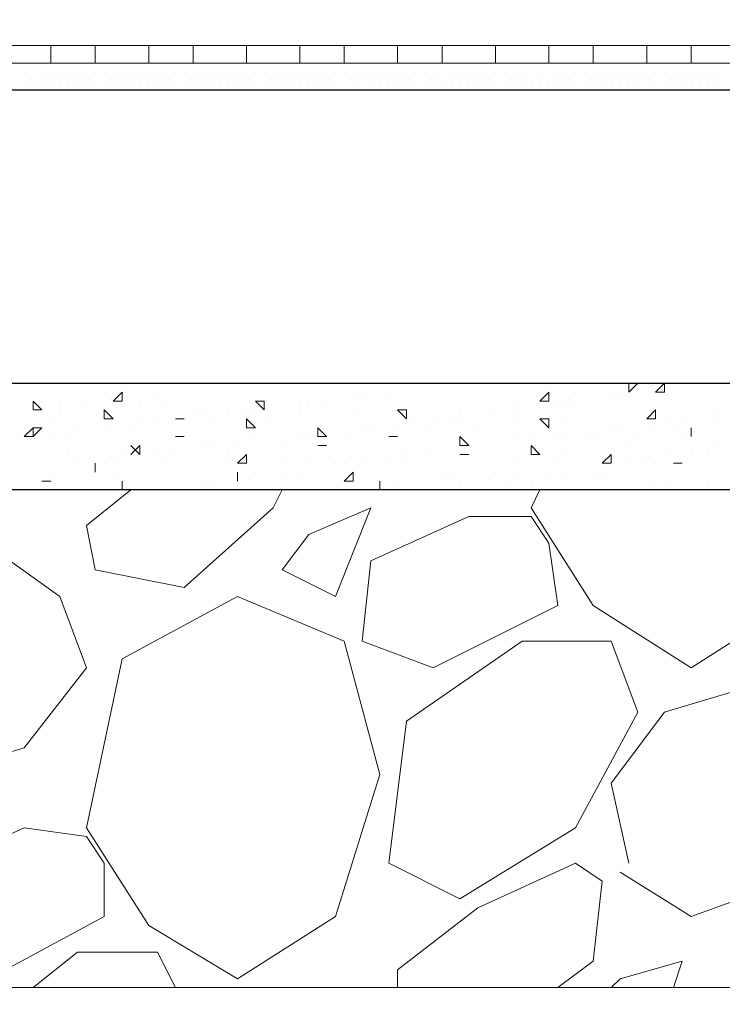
# Model space of a CAD drawing. Header units: metres. Extents: x 5.7 to 89.8, y 4 to 63.5.
# Tile 343 of 475: x 51.246 to 52.007, y 47.692 to 48.759. Entities that reach past the tile are written whole.
import ezdxf

# ---------------------------------------------------------------- set-up
doc = ezdxf.new("R2010")
doc.units = ezdxf.units.M
doc.header["$MEASUREMENT"] = 0
for name, color, linetype in [('PDF17_hatch-borshi', 7, 'Continuous'), ('PDF17_kaff', 7, 'Continuous'), ('PDF17_wall', 7, 'Continuous')]:
    doc.layers.add(name, color=color, linetype=linetype)

msp = doc.modelspace()

# ---------------------------------------------------------------- linework, layer by layer
at = {"layer": 'PDF17_hatch-borshi', "lineweight": 18}
for points in [[(51.2508, 48.7114), (51.2508, 48.7114)], [(51.2508, 48.7114), (51.2508, 48.7114)], [(51.2508, 48.7018), (51.2508, 48.7018)], [(51.2508, 48.7018), (51.2508, 48.7018)], [(51.2605, 48.7114), (51.2605, 48.7114)], [(51.2605, 48.7114), (51.2605, 48.7114)], [(51.2605, 48.7114), (51.2605, 48.7114)], [(51.2701, 48.7018), (51.2701, 48.7018)], [(51.2701, 48.7018), (51.2701, 48.7018)], [(51.2701, 48.7018), (51.2701, 48.7018)], [(51.2797, 48.7114), (51.2797, 48.7114)], [(51.2797, 48.7114), (51.2797, 48.7114)], [(51.2797, 48.7018), (51.2797, 48.7018)], [(51.2797, 48.7018), (51.2797, 48.7018)], [(51.2894, 48.7114), (51.2894, 48.7114)], [(51.2894, 48.7018), (51.2894, 48.7018)], [(51.2894, 48.7018), (51.2894, 48.7018)], [(51.2894, 48.7018), (51.2894, 48.7018)], [(51.299, 48.7114), (51.299, 48.7114)], [(51.299, 48.7114), (51.299, 48.7114)], [(51.299, 48.7018), (51.299, 48.7018)], [(51.299, 48.7018), (51.299, 48.7018)], [(51.3086, 48.7018), (51.3086, 48.7018)], [(51.3086, 48.7018), (51.3086, 48.7018)], [(51.3086, 48.7018), (51.3086, 48.7018)], [(51.3086, 48.7018), (51.3086, 48.7018)], [(51.3182, 48.7114), (51.3182, 48.7114)], [(51.3182, 48.7114), (51.3182, 48.7114)], [(51.3182, 48.7114), (51.3182, 48.7114)], [(51.3182, 48.7018), (51.3182, 48.7018)], [(51.3182, 48.7018), (51.3182, 48.7018)], [(51.3279, 48.7018), (51.3279, 48.7018)], [(51.3279, 48.7018), (51.3279, 48.7018)], [(51.3279, 48.7018), (51.3279, 48.7018)], [(51.3375, 48.7114), (51.3375, 48.7114)], [(51.3375, 48.7018), (51.3375, 48.7018)], [(51.3375, 48.7018), (51.3375, 48.7018)], [(51.3375, 48.7018), (51.3375, 48.7018)], [(51.3471, 48.7114), (51.3471, 48.7114)], [(51.3471, 48.7114), (51.3471, 48.7114)], [(51.3471, 48.7114), (51.3471, 48.7114)], [(51.3471, 48.7018), (51.3471, 48.7018)], [(51.3568, 48.7114), (51.3568, 48.7114)], [(51.3568, 48.7114), (51.3568, 48.7114)], [(51.3568, 48.7018), (51.3568, 48.7018)], [(51.3568, 48.7018), (51.3568, 48.7018)], [(51.3664, 48.7114), (51.3664, 48.7114)], [(51.3664, 48.7114), (51.3664, 48.7114)], [(51.3664, 48.7018), (51.3664, 48.7018)], [(51.3664, 48.7018), (51.3664, 48.7018)], [(51.376, 48.7114), (51.376, 48.7114)], [(51.376, 48.7114), (51.376, 48.7114)], [(51.376, 48.7114), (51.376, 48.7114)], [(51.376, 48.7018), (51.376, 48.7018)], [(51.3857, 48.7114), (51.3857, 48.7114)], [(51.3857, 48.7114), (51.3857, 48.7114)], [(51.3857, 48.7018), (51.3857, 48.7018)], [(51.3857, 48.7018), (51.3857, 48.7018)], [(51.3857, 48.7018), (51.3857, 48.7018)], [(51.3953, 48.7114), (51.3953, 48.7114)], [(51.3953, 48.7114), (51.3953, 48.7114)], [(51.3953, 48.7114), (51.3953, 48.7114)], [(51.3953, 48.7018), (51.3953, 48.7018)], [(51.4049, 48.7114), (51.4049, 48.7114)], [(51.4049, 48.7018), (51.4049, 48.7018)], [(51.4049, 48.7018), (51.4049, 48.7018)], [(51.4146, 48.7114), (51.4146, 48.7114)], [(51.4146, 48.7114), (51.4146, 48.7114)], [(51.4146, 48.7114), (51.4146, 48.7114)], [(51.4146, 48.7018), (51.4146, 48.7018)], [(51.4146, 48.7018), (51.4146, 48.7018)], [(51.4146, 48.7018), (51.4146, 48.7018)], [(51.4242, 48.7018), (51.4242, 48.7018)], [(51.4242, 48.7018), (51.4242, 48.7018)], [(51.4242, 48.7018), (51.4242, 48.7018)], [(51.4338, 48.7114), (51.4338, 48.7114)], [(51.4338, 48.7018), (51.4338, 48.7018)], [(51.4338, 48.7018), (51.4338, 48.7018)], [(51.4338, 48.7018), (51.4338, 48.7018)], [(51.4434, 48.7114), (51.4434, 48.7114)], [(51.4434, 48.7114), (51.4434, 48.7114)], [(51.4434, 48.7018), (51.4434, 48.7018)], [(51.4434, 48.7018), (51.4434, 48.7018)], [(51.4531, 48.7114), (51.4531, 48.7114)], [(51.4531, 48.7018), (51.4531, 48.7018)], [(51.4531, 48.7018), (51.4531, 48.7018)], [(51.4531, 48.7018), (51.4531, 48.7018)], [(51.4531, 48.7018), (51.4531, 48.7018)], [(51.4627, 48.7114), (51.4627, 48.7114)], [(51.4627, 48.7114), (51.4627, 48.7114)], [(51.4627, 48.7018), (51.4627, 48.7018)], [(51.4627, 48.7018), (51.4627, 48.7018)], [(51.4723, 48.7114), (51.4723, 48.7114)], [(51.4723, 48.7114), (51.4723, 48.7114)], [(51.4723, 48.7018), (51.4723, 48.7018)], [(51.4723, 48.7018), (51.4723, 48.7018)], [(51.482, 48.7114), (51.482, 48.7114)], [(51.482, 48.7018), (51.482, 48.7018)], [(51.482, 48.7018), (51.482, 48.7018)], [(51.482, 48.7018), (51.482, 48.7018)], [(51.482, 48.7018), (51.482, 48.7018)], [(51.4916, 48.7114), (51.4916, 48.7114)], [(51.4916, 48.7018), (51.4916, 48.7018)], [(51.4916, 48.7018), (51.4916, 48.7018)], [(51.5012, 48.7114), (51.5012, 48.7114)], [(51.5012, 48.7114), (51.5012, 48.7114)], [(51.5012, 48.7018), (51.5012, 48.7018)], [(51.5012, 48.7018), (51.5012, 48.7018)], [(51.5109, 48.7114), (51.5109, 48.7114)], [(51.5109, 48.7114), (51.5109, 48.7114)], [(51.5109, 48.7114), (51.5109, 48.7114)], [(51.5109, 48.7018), (51.5109, 48.7018)], [(51.5205, 48.7114), (51.5205, 48.7114)], [(51.5205, 48.7018), (51.5205, 48.7018)], [(51.5205, 48.7018), (51.5205, 48.7018)], [(51.5301, 48.7114), (51.5301, 48.7114)], [(51.5301, 48.7114), (51.5301, 48.7114)], [(51.5301, 48.7114), (51.5301, 48.7114)], [(51.5301, 48.7114), (51.5301, 48.7114)], [(51.5301, 48.7018), (51.5301, 48.7018)], [(51.5398, 48.7114), (51.5398, 48.7114)], [(51.5398, 48.7018), (51.5398, 48.7018)], [(51.5398, 48.7018), (51.5398, 48.7018)], [(51.5494, 48.7114), (51.5494, 48.7114)], [(51.5494, 48.7114), (51.5494, 48.7114)], [(51.5494, 48.7018), (51.5494, 48.7018)], [(51.559, 48.7114), (51.559, 48.7114)], [(51.559, 48.7114), (51.559, 48.7114)], [(51.559, 48.7114), (51.559, 48.7114)], [(51.559, 48.7018), (51.559, 48.7018)], [(51.5687, 48.7114), (51.5687, 48.7114)], [(51.5687, 48.7018), (51.5687, 48.7018)], [(51.5687, 48.7018), (51.5687, 48.7018)], [(51.5783, 48.7114), (51.5783, 48.7114)], [(51.5783, 48.7114), (51.5783, 48.7114)], [(51.5783, 48.7018), (51.5783, 48.7018)], [(51.5783, 48.7018), (51.5783, 48.7018)], [(51.5783, 48.7018), (51.5783, 48.7018)], [(51.5879, 48.7114), (51.5879, 48.7114)], [(51.5879, 48.7114), (51.5879, 48.7114)], [(51.5879, 48.7018), (51.5879, 48.7018)], [(51.5975, 48.7114), (51.5975, 48.7114)], [(51.5975, 48.7114), (51.5975, 48.7114)], [(51.5975, 48.7018), (51.5975, 48.7018)], [(51.5975, 48.7018), (51.5975, 48.7018)], [(51.5975, 48.7018), (51.5975, 48.7018)], [(51.5975, 48.7018), (51.5975, 48.7018)], [(51.6072, 48.7114), (51.6072, 48.7114)], [(51.6072, 48.7114), (51.6072, 48.7114)], [(51.6072, 48.7018), (51.6072, 48.7018)], [(51.6168, 48.7114), (51.6168, 48.7114)], [(51.6168, 48.7018), (51.6168, 48.7018)], [(51.6168, 48.7018), (51.6168, 48.7018)], [(51.6168, 48.7018), (51.6168, 48.7018)], [(51.6264, 48.7114), (51.6264, 48.7114)], [(51.6264, 48.7114), (51.6264, 48.7114)], [(51.6264, 48.7114), (51.6264, 48.7114)], [(51.6264, 48.7018), (51.6264, 48.7018)], [(51.6264, 48.7018), (51.6264, 48.7018)], [(51.6361, 48.7018), (51.6361, 48.7018)], [(51.6361, 48.7018), (51.6361, 48.7018)], [(51.6361, 48.7018), (51.6361, 48.7018)], [(51.6457, 48.7114), (51.6457, 48.7114)], [(51.6457, 48.7114), (51.6457, 48.7114)], [(51.6457, 48.7114), (51.6457, 48.7114)], [(51.6457, 48.7114), (51.6457, 48.7114)], [(51.6457, 48.7018), (51.6457, 48.7018)], [(51.6553, 48.7114), (51.6553, 48.7114)], [(51.6553, 48.7018), (51.6553, 48.7018)], [(51.6553, 48.7018), (51.6553, 48.7018)], [(51.665, 48.7114), (51.665, 48.7114)], [(51.665, 48.7114), (51.665, 48.7114)], [(51.665, 48.7018), (51.665, 48.7018)], [(51.665, 48.7018), (51.665, 48.7018)], [(51.6746, 48.7114), (51.6746, 48.7114)], [(51.6746, 48.7114), (51.6746, 48.7114)], [(51.6746, 48.7114), (51.6746, 48.7114)], [(51.6746, 48.7018), (51.6746, 48.7018)], [(51.6842, 48.7114), (51.6842, 48.7114)], [(51.6842, 48.7114), (51.6842, 48.7114)], [(51.6842, 48.7018), (51.6842, 48.7018)], [(51.6842, 48.7018), (51.6842, 48.7018)], [(51.6939, 48.7114), (51.6939, 48.7114)], [(51.6939, 48.7114), (51.6939, 48.7114)], [(51.6939, 48.7018), (51.6939, 48.7018)], [(51.6939, 48.7018), (51.6939, 48.7018)], [(51.6939, 48.7018), (51.6939, 48.7018)], [(51.7035, 48.7114), (51.7035, 48.7114)], [(51.7035, 48.7114), (51.7035, 48.7114)], [(51.7035, 48.7114), (51.7035, 48.7114)], [(51.7131, 48.7018), (51.7131, 48.7018)], [(51.7131, 48.7018), (51.7131, 48.7018)], [(51.7131, 48.7018), (51.7131, 48.7018)], [(51.7228, 48.7114), (51.7228, 48.7114)], [(51.7228, 48.7114), (51.7228, 48.7114)], [(51.7228, 48.7018), (51.7228, 48.7018)], [(51.7228, 48.7018), (51.7228, 48.7018)], [(51.7324, 48.7018), (51.7324, 48.7018)], [(51.7324, 48.7018), (51.7324, 48.7018)], [(51.7324, 48.7018), (51.7324, 48.7018)], [(51.742, 48.7114), (51.742, 48.7114)], [(51.742, 48.7114), (51.742, 48.7114)], [(51.742, 48.7114), (51.742, 48.7114)], [(51.742, 48.7018), (51.742, 48.7018)], [(51.742, 48.7018), (51.742, 48.7018)], [(51.742, 48.7018), (51.742, 48.7018)], [(51.7516, 48.7018), (51.7516, 48.7018)], [(51.7516, 48.7018), (51.7516, 48.7018)], [(51.7516, 48.7018), (51.7516, 48.7018)], [(51.7613, 48.7114), (51.7613, 48.7114)], [(51.7613, 48.7018), (51.7613, 48.7018)], [(51.7613, 48.7018), (51.7613, 48.7018)], [(51.7709, 48.7114), (51.7709, 48.7114)], [(51.7709, 48.7114), (51.7709, 48.7114)], [(51.7709, 48.7018), (51.7709, 48.7018)], [(51.7709, 48.7018), (51.7709, 48.7018)], [(51.7709, 48.7018), (51.7709, 48.7018)], [(51.7805, 48.7114), (51.7805, 48.7114)], [(51.7805, 48.7018), (51.7805, 48.7018)], [(51.7805, 48.7018), (51.7805, 48.7018)], [(51.7805, 48.7018), (51.7805, 48.7018)], [(51.7902, 48.7114), (51.7902, 48.7114)], [(51.7902, 48.7114), (51.7902, 48.7114)], [(51.7902, 48.7018), (51.7902, 48.7018)], [(51.7902, 48.7018), (51.7902, 48.7018)], [(51.7902, 48.7018), (51.7902, 48.7018)], [(51.7998, 48.7114), (51.7998, 48.7114)], [(51.7998, 48.7114), (51.7998, 48.7114)], [(51.8094, 48.7114), (51.8094, 48.7114)], [(51.8094, 48.7018), (51.8094, 48.7018)], [(51.8094, 48.7018), (51.8094, 48.7018)], [(51.8094, 48.7018), (51.8094, 48.7018)], [(51.8191, 48.7114), (51.8191, 48.7114)], [(51.8191, 48.7114), (51.8191, 48.7114)], [(51.8191, 48.7114), (51.8191, 48.7114)], [(51.8287, 48.7114), (51.8287, 48.7114)], [(51.8287, 48.7114), (51.8287, 48.7114)], [(51.8287, 48.7018), (51.8287, 48.7018)], [(51.8287, 48.7018), (51.8287, 48.7018)], [(51.8383, 48.7114), (51.8383, 48.7114)], [(51.8383, 48.7114), (51.8383, 48.7114)], [(51.8383, 48.7114), (51.8383, 48.7114)], [(51.8383, 48.7018), (51.8383, 48.7018)], [(51.8383, 48.7018), (51.8383, 48.7018)], [(51.848, 48.7114), (51.848, 48.7114)], [(51.848, 48.7018), (51.848, 48.7018)], [(51.8576, 48.7114), (51.8576, 48.7114)], [(51.8576, 48.7114), (51.8576, 48.7114)], [(51.8576, 48.7114), (51.8576, 48.7114)], [(51.8576, 48.7018), (51.8576, 48.7018)], [(51.8576, 48.7018), (51.8576, 48.7018)], [(51.8672, 48.7018), (51.8672, 48.7018)], [(51.8672, 48.7018), (51.8672, 48.7018)], [(51.8769, 48.7018), (51.8769, 48.7018)], [(51.8769, 48.7018), (51.8769, 48.7018)], [(51.8865, 48.7114), (51.8865, 48.7114)], [(51.8865, 48.7114), (51.8865, 48.7114)], [(51.8865, 48.7114), (51.8865, 48.7114)], [(51.8865, 48.7018), (51.8865, 48.7018)], [(51.8865, 48.7018), (51.8865, 48.7018)], [(51.8961, 48.7018), (51.8961, 48.7018)], [(51.8961, 48.7018), (51.8961, 48.7018)], [(51.8961, 48.7018), (51.8961, 48.7018)], [(51.9057, 48.7114), (51.9057, 48.7114)], [(51.9057, 48.7114), (51.9057, 48.7114)], [(51.9057, 48.7018), (51.9057, 48.7018)], [(51.9057, 48.7018), (51.9057, 48.7018)], [(51.9057, 48.7018), (51.9057, 48.7018)], [(51.9154, 48.7114), (51.9154, 48.7114)], [(51.9154, 48.7018), (51.9154, 48.7018)], [(51.9154, 48.7018), (51.9154, 48.7018)], [(51.925, 48.7114), (51.925, 48.7114)], [(51.925, 48.7018), (51.925, 48.7018)], [(51.925, 48.7018), (51.925, 48.7018)], [(51.925, 48.7018), (51.925, 48.7018)], [(51.925, 48.7018), (51.925, 48.7018)], [(51.9346, 48.7114), (51.9346, 48.7114)], [(51.9346, 48.7114), (51.9346, 48.7114)], [(51.9346, 48.7018), (51.9346, 48.7018)], [(51.9346, 48.7018), (51.9346, 48.7018)], [(51.9443, 48.7114), (51.9443, 48.7114)], [(51.9443, 48.7114), (51.9443, 48.7114)], [(51.9443, 48.7018), (51.9443, 48.7018)], [(51.9443, 48.7018), (51.9443, 48.7018)], [(51.9539, 48.7114), (51.9539, 48.7114)], [(51.9539, 48.7114), (51.9539, 48.7114)], [(51.9539, 48.7114), (51.9539, 48.7114)], [(51.9539, 48.7018), (51.9539, 48.7018)], [(51.9539, 48.7018), (51.9539, 48.7018)], [(51.9539, 48.7018), (51.9539, 48.7018)], [(51.9635, 48.7114), (51.9635, 48.7114)], [(51.9635, 48.7114), (51.9635, 48.7114)], [(51.9635, 48.7018), (51.9635, 48.7018)], [(51.9732, 48.7114), (51.9732, 48.7114)], [(51.9732, 48.7114), (51.9732, 48.7114)], [(51.9732, 48.7018), (51.9732, 48.7018)], [(51.9732, 48.7018), (51.9732, 48.7018)], [(51.9828, 48.7114), (51.9828, 48.7114)], [(51.9828, 48.7114), (51.9828, 48.7114)], [(51.9828, 48.7114), (51.9828, 48.7114)], [(51.9828, 48.7114), (51.9828, 48.7114)], [(51.9828, 48.7018), (51.9828, 48.7018)], [(51.9924, 48.7114), (51.9924, 48.7114)], [(51.9924, 48.7114), (51.9924, 48.7114)], [(51.9924, 48.7018), (51.9924, 48.7018)], [(51.9924, 48.7018), (51.9924, 48.7018)], [(52.0021, 48.7114), (52.0021, 48.7114)], [(52.0021, 48.7114), (52.0021, 48.7114)], [(52.0021, 48.7114), (52.0021, 48.7114)], [(52.0021, 48.7114), (52.0021, 48.7114)], [(52.0021, 48.7018), (52.0021, 48.7018)], [(51.2508, 48.6921), (51.2508, 48.6921)], [(51.2508, 48.6921), (51.2508, 48.6921)], [(51.2508, 48.6921), (51.2508, 48.6921)], [(51.2605, 48.6921), (51.2605, 48.6921)], [(51.2605, 48.6921), (51.2605, 48.6921)], [(51.2605, 48.6921), (51.2605, 48.6921)], [(51.2701, 48.6921), (51.2701, 48.6921)], [(51.2701, 48.6921), (51.2701, 48.6921)], [(51.2797, 48.6921), (51.2797, 48.6921)], [(51.2797, 48.6921), (51.2797, 48.6921)], [(51.2797, 48.6921), (51.2797, 48.6921)], [(51.2894, 48.6921), (51.2894, 48.6921)], [(51.299, 48.6921), (51.299, 48.6921)], [(51.3086, 48.6921), (51.3086, 48.6921)], [(51.3086, 48.6921), (51.3086, 48.6921)], [(51.3086, 48.6921), (51.3086, 48.6921)], [(51.3182, 48.6921), (51.3182, 48.6921)], [(51.3182, 48.6921), (51.3182, 48.6921)], [(51.3279, 48.6921), (51.3279, 48.6921)], [(51.3279, 48.6921), (51.3279, 48.6921)], [(51.3375, 48.6921), (51.3375, 48.6921)], [(51.3375, 48.6921), (51.3375, 48.6921)], [(51.3471, 48.6921), (51.3471, 48.6921)], [(51.3471, 48.6921), (51.3471, 48.6921)], [(51.3471, 48.6921), (51.3471, 48.6921)], [(51.3471, 48.6921), (51.3471, 48.6921)], [(51.3568, 48.6921), (51.3568, 48.6921)], [(51.3568, 48.6921), (51.3568, 48.6921)], [(51.3664, 48.6921), (51.3664, 48.6921)], [(51.3664, 48.6921), (51.3664, 48.6921)], [(51.3664, 48.6921), (51.3664, 48.6921)], [(51.376, 48.6921), (51.376, 48.6921)], [(51.376, 48.6921), (51.376, 48.6921)], [(51.376, 48.6921), (51.376, 48.6921)], [(51.3857, 48.6921), (51.3857, 48.6921)], [(51.3857, 48.6921), (51.3857, 48.6921)], [(51.3953, 48.6921), (51.3953, 48.6921)], [(51.3953, 48.6921), (51.3953, 48.6921)], [(51.3953, 48.6921), (51.3953, 48.6921)], [(51.4049, 48.6921), (51.4049, 48.6921)], [(51.4049, 48.6921), (51.4049, 48.6921)], [(51.4049, 48.6921), (51.4049, 48.6921)], [(51.4146, 48.6921), (51.4146, 48.6921)], [(51.4242, 48.6921), (51.4242, 48.6921)], [(51.4242, 48.6921), (51.4242, 48.6921)], [(51.4242, 48.6921), (51.4242, 48.6921)], [(51.4338, 48.6921), (51.4338, 48.6921)], [(51.4434, 48.6921), (51.4434, 48.6921)], [(51.4434, 48.6921), (51.4434, 48.6921)], [(51.4531, 48.6921), (51.4531, 48.6921)], [(51.4627, 48.6921), (51.4627, 48.6921)], [(51.4627, 48.6921), (51.4627, 48.6921)], [(51.4723, 48.6921), (51.4723, 48.6921)], [(51.482, 48.6921), (51.482, 48.6921)], [(51.4916, 48.6921), (51.4916, 48.6921)], [(51.4916, 48.6921), (51.4916, 48.6921)], [(51.5012, 48.6921), (51.5012, 48.6921)], [(51.5012, 48.6921), (51.5012, 48.6921)], [(51.5109, 48.6921), (51.5109, 48.6921)], [(51.5205, 48.6921), (51.5205, 48.6921)], [(51.5205, 48.6921), (51.5205, 48.6921)], [(51.5205, 48.6921), (51.5205, 48.6921)], [(51.5301, 48.6921), (51.5301, 48.6921)], [(51.5301, 48.6921), (51.5301, 48.6921)], [(51.5398, 48.6921), (51.5398, 48.6921)], [(51.5398, 48.6921), (51.5398, 48.6921)], [(51.5494, 48.6921), (51.5494, 48.6921)], [(51.5494, 48.6921), (51.5494, 48.6921)], [(51.559, 48.6921), (51.559, 48.6921)], [(51.559, 48.6921), (51.559, 48.6921)], [(51.5687, 48.6921), (51.5687, 48.6921)], [(51.5687, 48.6921), (51.5687, 48.6921)], [(51.5783, 48.6921), (51.5783, 48.6921)], [(51.5879, 48.6921), (51.5879, 48.6921)], [(51.5879, 48.6921), (51.5879, 48.6921)], [(51.6072, 48.6921), (51.6072, 48.6921)], [(51.6072, 48.6921), (51.6072, 48.6921)], [(51.6072, 48.6921), (51.6072, 48.6921)], [(51.6264, 48.6921), (51.6264, 48.6921)], [(51.6361, 48.6921), (51.6361, 48.6921)], [(51.6361, 48.6921), (51.6361, 48.6921)], [(51.6457, 48.6921), (51.6457, 48.6921)], [(51.6457, 48.6921), (51.6457, 48.6921)], [(51.6553, 48.6921), (51.6553, 48.6921)], [(51.6553, 48.6921), (51.6553, 48.6921)], [(51.665, 48.6921), (51.665, 48.6921)], [(51.665, 48.6921), (51.665, 48.6921)], [(51.665, 48.6921), (51.665, 48.6921)], [(51.6746, 48.6921), (51.6746, 48.6921)], [(51.6746, 48.6921), (51.6746, 48.6921)], [(51.6842, 48.6921), (51.6842, 48.6921)], [(51.6842, 48.6921), (51.6842, 48.6921)], [(51.6842, 48.6921), (51.6842, 48.6921)], [(51.6939, 48.6921), (51.6939, 48.6921)], [(51.6939, 48.6921), (51.6939, 48.6921)], [(51.7035, 48.6921), (51.7035, 48.6921)], [(51.7035, 48.6921), (51.7035, 48.6921)], [(51.7035, 48.6921), (51.7035, 48.6921)], [(51.7035, 48.6921), (51.7035, 48.6921)], [(51.7131, 48.6921), (51.7131, 48.6921)], [(51.7131, 48.6921), (51.7131, 48.6921)], [(51.7228, 48.6921), (51.7228, 48.6921)], [(51.7228, 48.6921), (51.7228, 48.6921)], [(51.7324, 48.6921), (51.7324, 48.6921)], [(51.7324, 48.6921), (51.7324, 48.6921)], [(51.742, 48.6921), (51.742, 48.6921)], [(51.7516, 48.6921), (51.7516, 48.6921)], [(51.7516, 48.6921), (51.7516, 48.6921)], [(51.7613, 48.6921), (51.7613, 48.6921)], [(51.7613, 48.6921), (51.7613, 48.6921)], [(51.7709, 48.6921), (51.7709, 48.6921)], [(51.7709, 48.6921), (51.7709, 48.6921)], [(51.7805, 48.6921), (51.7805, 48.6921)], [(51.7805, 48.6921), (51.7805, 48.6921)], [(51.7902, 48.6921), (51.7902, 48.6921)], [(51.7902, 48.6921), (51.7902, 48.6921)], [(51.7902, 48.6921), (51.7902, 48.6921)], [(51.7998, 48.6921), (51.7998, 48.6921)], [(51.7998, 48.6921), (51.7998, 48.6921)], [(51.7998, 48.6921), (51.7998, 48.6921)], [(51.8094, 48.6921), (51.8094, 48.6921)], [(51.8094, 48.6921), (51.8094, 48.6921)], [(51.8094, 48.6921), (51.8094, 48.6921)], [(51.8191, 48.6921), (51.8191, 48.6921)], [(51.8191, 48.6921), (51.8191, 48.6921)], [(51.8191, 48.6921), (51.8191, 48.6921)], [(51.8191, 48.6921), (51.8191, 48.6921)], [(51.8287, 48.6921), (51.8287, 48.6921)], [(51.8287, 48.6921), (51.8287, 48.6921)], [(51.8383, 48.6921), (51.8383, 48.6921)], [(51.848, 48.6921), (51.848, 48.6921)], [(51.848, 48.6921), (51.848, 48.6921)], [(51.848, 48.6921), (51.848, 48.6921)], [(51.848, 48.6921), (51.848, 48.6921)], [(51.8576, 48.6921), (51.8576, 48.6921)], [(51.8672, 48.6921), (51.8672, 48.6921)], [(51.8769, 48.6921), (51.8769, 48.6921)], [(51.8769, 48.6921), (51.8769, 48.6921)], [(51.8865, 48.6921), (51.8865, 48.6921)], [(51.8865, 48.6921), (51.8865, 48.6921)], [(51.8961, 48.6921), (51.8961, 48.6921)], [(51.9057, 48.6921), (51.9057, 48.6921)], [(51.9154, 48.6921), (51.9154, 48.6921)], [(51.9154, 48.6921), (51.9154, 48.6921)], [(51.9154, 48.6921), (51.9154, 48.6921)], [(51.9346, 48.6921), (51.9346, 48.6921)], [(51.9346, 48.6921), (51.9346, 48.6921)], [(51.9346, 48.6921), (51.9346, 48.6921)], [(51.9443, 48.6921), (51.9443, 48.6921)], [(51.9443, 48.6921), (51.9443, 48.6921)], [(51.9539, 48.6921), (51.9539, 48.6921)], [(51.9539, 48.6921), (51.9539, 48.6921)], [(51.9635, 48.6921), (51.9635, 48.6921)], [(51.9635, 48.6921), (51.9635, 48.6921)], [(51.9635, 48.6921), (51.9635, 48.6921)], [(51.9732, 48.6921), (51.9732, 48.6921)], [(51.9732, 48.6921), (51.9732, 48.6921)], [(51.9732, 48.6921), (51.9732, 48.6921)], [(51.9828, 48.6921), (51.9828, 48.6921)], [(51.9828, 48.6921), (51.9828, 48.6921)], [(51.9924, 48.6921), (51.9924, 48.6921)], [(51.9924, 48.6921), (51.9924, 48.6921)], [(51.9924, 48.6921), (51.9924, 48.6921)], [(52.0021, 48.6921), (52.0021, 48.6921)], [(51.2605, 48.6825), (51.2605, 48.6825)], [(51.2894, 48.6825), (51.2894, 48.6825)], [(51.3182, 48.6825), (51.3182, 48.6825)], [(51.3182, 48.6825), (51.3182, 48.6825)], [(51.3279, 48.6825), (51.3279, 48.6825)], [(51.3375, 48.6825), (51.3375, 48.6825)], [(51.3471, 48.6825), (51.3471, 48.6825)], [(51.3471, 48.6825), (51.3471, 48.6825)], [(51.376, 48.6825), (51.376, 48.6825)], [(51.3953, 48.6825), (51.3953, 48.6825)], [(51.4146, 48.6825), (51.4146, 48.6825)], [(51.4338, 48.6825), (51.4338, 48.6825)], [(51.4531, 48.6825), (51.4531, 48.6825)], [(51.4627, 48.6825), (51.4627, 48.6825)], [(51.4723, 48.6825), (51.4723, 48.6825)], [(51.4723, 48.6825), (51.4723, 48.6825)], [(51.482, 48.6825), (51.482, 48.6825)], [(51.4916, 48.6825), (51.4916, 48.6825)], [(51.4916, 48.6825), (51.4916, 48.6825)], [(51.5012, 48.6825), (51.5012, 48.6825)], [(51.5205, 48.6825), (51.5205, 48.6825)], [(51.5301, 48.6825), (51.5301, 48.6825)], [(51.5398, 48.6825), (51.5398, 48.6825)], [(51.559, 48.6825), (51.559, 48.6825)], [(51.559, 48.6825), (51.559, 48.6825)], [(51.5783, 48.6825), (51.5783, 48.6825)], [(51.5879, 48.6825), (51.5879, 48.6825)], [(51.5975, 48.6825), (51.5975, 48.6825)], [(51.6072, 48.6825), (51.6072, 48.6825)], [(51.6168, 48.6825), (51.6168, 48.6825)], [(51.6168, 48.6825), (51.6168, 48.6825)], [(51.6264, 48.6825), (51.6264, 48.6825)], [(51.6361, 48.6825), (51.6361, 48.6825)], [(51.6361, 48.6825), (51.6361, 48.6825)], [(51.6457, 48.6825), (51.6457, 48.6825)], [(51.6457, 48.6825), (51.6457, 48.6825)], [(51.6553, 48.6825), (51.6553, 48.6825)], [(51.6746, 48.6825), (51.6746, 48.6825)], [(51.6746, 48.6825), (51.6746, 48.6825)], [(51.6939, 48.6825), (51.6939, 48.6825)], [(51.7035, 48.6825), (51.7035, 48.6825)], [(51.7228, 48.6825), (51.7228, 48.6825)], [(51.742, 48.6825), (51.742, 48.6825)], [(51.742, 48.6825), (51.742, 48.6825)], [(51.7613, 48.6825), (51.7613, 48.6825)], [(51.7613, 48.6825), (51.7613, 48.6825)], [(51.7709, 48.6825), (51.7709, 48.6825)], [(51.7709, 48.6825), (51.7709, 48.6825)], [(51.7805, 48.6825), (51.7805, 48.6825)], [(51.7902, 48.6825), (51.7902, 48.6825)], [(51.7998, 48.6825), (51.7998, 48.6825)], [(51.8094, 48.6825), (51.8094, 48.6825)], [(51.8383, 48.6825), (51.8383, 48.6825)], [(51.8576, 48.6825), (51.8576, 48.6825)], [(51.8865, 48.6825), (51.8865, 48.6825)], [(51.8865, 48.6825), (51.8865, 48.6825)], [(51.9057, 48.6825), (51.9057, 48.6825)], [(51.9057, 48.6825), (51.9057, 48.6825)], [(51.9057, 48.6825), (51.9057, 48.6825)], [(51.9154, 48.6825), (51.9154, 48.6825)], [(51.925, 48.6825), (51.925, 48.6825)], [(51.925, 48.6825), (51.925, 48.6825)], [(51.925, 48.6825), (51.925, 48.6825)], [(51.9346, 48.6825), (51.9346, 48.6825)], [(51.9443, 48.6825), (51.9443, 48.6825)], [(51.9443, 48.6825), (51.9443, 48.6825)], [(51.9539, 48.6825), (51.9539, 48.6825)], [(51.9635, 48.6825), (51.9635, 48.6825)], [(51.9732, 48.6825), (51.9732, 48.6825)], [(51.9828, 48.6825), (51.9828, 48.6825)], [(52.0021, 48.6825), (52.0021, 48.6825)], [(52.0021, 48.6825), (52.0021, 48.6825)], [(52.0021, 48.6825), (52.0021, 48.6825)], [(51.3664, 48.3647), (51.3664, 48.3647)], [(51.4627, 48.3647), (51.4627, 48.3647)], [(51.9154, 48.3647), (51.9057, 48.355), (51.9057, 48.3647)], [(51.3375, 48.355), (51.3375, 48.355)], [(51.3375, 48.355), (51.3375, 48.355)], [(51.3953, 48.355), (51.3953, 48.355)], [(51.6072, 48.355), (51.6072, 48.355)], [(51.6168, 48.355), (51.6168, 48.355)], [(51.6168, 48.355), (51.6168, 48.355)], [(51.6457, 48.355), (51.6457, 48.355)], [(51.848, 48.355), (51.848, 48.355)], [(51.8865, 48.355), (51.8865, 48.355)], [(51.8961, 48.355), (51.8961, 48.355)], [(51.9057, 48.355), (51.9057, 48.355)], [(51.2605, 48.3454), (51.2605, 48.3454)], [(51.2701, 48.3454), (51.2701, 48.3454)], [(51.2894, 48.3454), (51.2894, 48.3454)], [(51.3182, 48.3454), (51.3182, 48.3454)], [(51.376, 48.3454), (51.376, 48.3454)], [(51.4049, 48.3454), (51.4049, 48.3454)], [(51.5109, 48.3454), (51.5109, 48.3454)], [(51.5494, 48.3454), (51.5494, 48.3454)], [(51.559, 48.3454), (51.559, 48.3454)], [(51.5783, 48.3454), (51.5783, 48.3454)], [(51.7805, 48.3454), (51.7805, 48.3454)], [(51.8287, 48.3454), (51.8287, 48.3454)], [(51.8383, 48.3454), (51.8383, 48.3454)], [(51.848, 48.3454), (51.848, 48.3454)], [(51.2894, 48.3358), (51.2894, 48.3358)], [(51.3375, 48.3358), (51.3375, 48.3358)], [(51.4338, 48.3358), (51.4338, 48.3358)], [(51.4434, 48.3358), (51.4434, 48.3358)], [(51.4723, 48.3358), (51.4723, 48.3358)], [(51.4916, 48.3358), (51.4916, 48.3358)], [(51.4916, 48.3358), (51.4916, 48.3358)], [(51.5012, 48.3358), (51.5012, 48.3358)], [(51.5494, 48.3358), (51.5494, 48.3358)], [(51.6072, 48.3358), (51.6072, 48.3358)], [(51.7228, 48.3358), (51.7228, 48.3358)], [(51.7613, 48.3358), (51.7613, 48.3358)], [(51.7805, 48.3358), (51.7805, 48.3358)], [(52.0021, 48.3358), (52.0021, 48.3358)], [(51.2797, 48.3262), (51.2797, 48.3262)], [(51.3471, 48.3262), (51.3471, 48.3262)], [(51.376, 48.3262), (51.376, 48.3262)], [(51.3953, 48.3262), (51.3953, 48.3262)], [(51.3953, 48.3262), (51.3953, 48.3262)], [(51.4146, 48.3262), (51.4146, 48.3262)], [(51.4242, 48.3262), (51.4242, 48.3262)], [(51.4531, 48.3262), (51.4531, 48.3262)], [(51.4531, 48.3262), (51.4531, 48.3262)], [(51.5109, 48.3262), (51.5109, 48.3262)], [(51.665, 48.3262), (51.665, 48.3262)], [(51.6746, 48.3262), (51.6746, 48.3262)], [(51.6939, 48.3262), (51.6939, 48.3262)], [(51.7131, 48.3262), (51.7131, 48.3262)], [(51.7228, 48.3262), (51.7228, 48.3262)], [(51.7228, 48.3262), (51.7228, 48.3262)], [(51.7805, 48.3262), (51.7805, 48.3262)], [(51.8383, 48.3262), (51.8383, 48.3262)], [(51.9443, 48.3262), (51.9443, 48.3262)], [(51.9635, 48.3262), (51.9635, 48.3262)], [(52.0021, 48.3262), (52.0021, 48.3262)], [(51.2797, 48.3069), (51.2797, 48.3069)], [(51.299, 48.3069), (51.299, 48.3069)], [(51.3086, 48.3165), (51.3086, 48.3165)], [(51.3375, 48.3165), (51.3375, 48.3165)], [(51.3375, 48.3165), (51.3375, 48.3165)], [(51.3664, 48.3165), (51.3664, 48.3165)], [(51.4242, 48.3069), (51.4242, 48.3069)], [(51.5012, 48.3069), (51.5012, 48.3069)], [(51.5494, 48.3069), (51.5494, 48.3069)], [(51.559, 48.3069), (51.559, 48.3069)], [(51.5687, 48.3165), (51.5687, 48.3165)], [(51.5783, 48.3069), (51.5783, 48.3069)], [(51.5975, 48.3069), (51.5975, 48.3069)], [(51.6168, 48.3165), (51.6168, 48.3165)], [(51.6264, 48.3165), (51.6264, 48.3165)], [(51.6264, 48.3165), (51.6264, 48.3165)], [(51.6457, 48.3069), (51.6457, 48.3069)], [(51.6553, 48.3165), (51.6553, 48.3165)], [(51.6842, 48.3165), (51.6842, 48.3165)], [(51.742, 48.3165), (51.742, 48.3165)], [(51.7805, 48.3069), (51.7805, 48.3069)], [(51.7998, 48.3069), (51.7998, 48.3069)], [(51.8287, 48.3069), (51.8287, 48.3069)], [(51.8383, 48.3069), (51.8383, 48.3069)], [(51.8576, 48.3069), (51.8576, 48.3069)], [(51.8672, 48.3069), (51.8672, 48.3069)], [(51.8865, 48.3165), (51.8865, 48.3165)], [(51.8961, 48.3165), (51.8961, 48.3165)], [(51.9154, 48.3069), (51.9154, 48.3069)], [(51.9346, 48.3165), (51.9346, 48.3165)], [(51.9539, 48.3165), (51.9539, 48.3165)], [(51.9635, 48.3069), (51.9635, 48.3069)], [(51.9732, 48.3165), (51.9732, 48.3165)], [(51.9732, 48.3069), (51.9732, 48.3069)], [(51.3664, 48.2876), (51.376, 48.2973), (51.376, 48.2876), (51.3664, 48.2973)], [(51.4434, 48.2973), (51.4434, 48.2973)], [(51.4531, 48.2973), (51.4531, 48.2973)], [(51.482, 48.2973), (51.482, 48.2973)], [(51.5301, 48.2973), (51.5301, 48.2973)], [(51.5783, 48.2973), (51.5783, 48.2973)], [(51.7228, 48.2973), (51.7228, 48.2973)], [(51.7998, 48.2973), (51.7998, 48.2973)], [(51.9057, 48.2973), (51.9057, 48.2973)], [(52.0021, 48.2973), (52.0021, 48.2973)], [(51.299, 48.2876), (51.299, 48.2876)], [(51.3568, 48.2876), (51.3568, 48.2876)], [(51.3953, 48.2876), (51.3953, 48.2876)], [(51.4146, 48.2876), (51.4146, 48.2876)], [(51.4146, 48.2876), (51.4146, 48.2876)], [(51.4723, 48.2876), (51.4723, 48.2876)], [(51.665, 48.2876), (51.665, 48.2876)], [(51.6842, 48.2876), (51.6842, 48.2876)], [(51.7324, 48.2876), (51.7324, 48.2876)], [(51.7324, 48.2876), (51.7324, 48.2876)], [(51.8383, 48.2876), (51.8383, 48.2876)], [(51.8865, 48.2876), (51.8865, 48.2876)], [(51.9443, 48.2876), (51.9443, 48.2876)], [(51.9732, 48.2876), (51.9732, 48.2876)], [(51.9924, 48.2876), (51.9924, 48.2876)], [(51.3086, 48.278), (51.3086, 48.278)], [(51.3375, 48.278), (51.3375, 48.278)], [(51.3471, 48.278), (51.3471, 48.278)], [(51.4049, 48.278), (51.4049, 48.278)], [(51.4723, 48.278), (51.4723, 48.278)], [(51.5301, 48.278), (51.5301, 48.278)], [(51.559, 48.278), (51.559, 48.278)], [(51.5879, 48.278), (51.5879, 48.278)], [(51.5975, 48.278), (51.5975, 48.278)], [(51.6168, 48.278), (51.6168, 48.278)], [(51.6457, 48.278), (51.6457, 48.278)], [(51.665, 48.278), (51.665, 48.278)], [(51.7805, 48.278), (51.7805, 48.278)], [(51.8287, 48.278), (51.8287, 48.278)], [(51.9057, 48.278), (51.9057, 48.278)], [(51.925, 48.278), (51.925, 48.278)], [(51.9346, 48.278), (51.9346, 48.278)], [(51.9635, 48.278), (51.9635, 48.278)], [(51.2797, 48.2684), (51.2797, 48.2684)], [(51.2797, 48.2684), (51.2797, 48.2684)], [(51.3279, 48.2684), (51.3279, 48.2684)], [(51.3471, 48.2684), (51.3471, 48.2684)], [(51.5012, 48.2684), (51.5012, 48.2684)], [(51.5301, 48.2684), (51.5301, 48.2684)], [(51.5494, 48.2684), (51.5494, 48.2684)], [(51.7035, 48.2684), (51.7035, 48.2684)], [(51.7131, 48.2684), (51.7131, 48.2684)], [(51.7613, 48.2684), (51.7613, 48.2684)], [(51.7805, 48.2684), (51.7805, 48.2684)], [(51.8191, 48.2684), (51.8191, 48.2684)], [(51.8383, 48.2684), (51.8383, 48.2684)], [(51.8672, 48.2684), (51.8672, 48.2684)], [(51.8769, 48.2684), (51.8769, 48.2684)], [(51.2797, 48.2587), (51.2797, 48.2587)], [(51.2797, 48.2587), (51.2797, 48.2587)], [(51.4434, 48.2587), (51.4434, 48.2587)], [(51.4531, 48.2587), (51.4531, 48.2587)], [(51.482, 48.2587), (51.482, 48.2587)], [(51.6361, 48.2587), (51.6361, 48.2587)], [(51.6553, 48.2587), (51.6553, 48.2587)], [(51.7228, 48.2587), (51.7228, 48.2587)], [(51.7709, 48.2587), (51.7709, 48.2587)], [(51.7998, 48.2587), (51.7998, 48.2587)], [(51.9346, 48.2587), (51.9346, 48.2587)], [(51.9443, 48.2587), (51.9443, 48.2587)], [(51.9924, 48.2587), (51.9924, 48.2587)], [(51.9924, 48.2587), (51.9924, 48.2587)], [(51.5301, 48.2491), (51.5205, 48.2298), (51.4242, 48.1432), (51.3279, 48.1624), (51.3182, 48.2106), (51.3664, 48.2491)], [(51.665, 48.2491), (51.665, 48.2491)], [(51.7998, 48.2491), (51.7998, 48.2491)], [(51.8094, 48.2491), (51.7998, 48.2298), (51.8672, 48.1239), (51.9732, 48.0565), (52.0791, 48.1239), (52.1176, 48.2491)], [(51.0775, 47.9891), (51.0582, 48.0757), (51.1256, 48.1528), (51.2219, 48.1817), (51.2894, 48.1335), (51.3182, 48.0565), (51.2508, 47.9698), (51.1545, 47.9409), (51.0775, 47.9794)], [(51.9057, 47.8446), (51.8865, 47.9313), (51.9443, 48.0083), (52.0406, 48.0372), (52.1176, 47.9891), (52.1369, 47.9024), (52.0791, 47.8253), (51.9732, 47.7868), (51.8961, 47.835)], [(51.6553, 47.7098), (51.6553, 47.729), (51.742, 47.7964), (51.848, 47.8446), (51.8769, 47.8253), (51.8672, 47.7386), (51.8287, 47.7098)], [(51.2605, 47.7098), (51.3086, 47.7483), (51.3953, 47.7483), (51.4146, 47.7098)], [(51.9539, 47.7098), (51.9635, 47.7386), (51.8961, 47.7194), (51.8865, 47.7098)]]:
    msp.add_lwpolyline(points, dxfattribs=at)
for points in [[(51.9443, 48.3647), (51.9443, 48.355), (51.9346, 48.355)], [(51.3568, 48.355), (51.3568, 48.3454), (51.3471, 48.3454)], [(51.8191, 48.3454), (51.8094, 48.3454), (51.8191, 48.355)], [(51.2605, 48.3454), (51.2701, 48.3358), (51.2605, 48.3358)], [(51.5109, 48.3454), (51.5109, 48.3358), (51.5012, 48.3454)], [(51.3375, 48.3358), (51.3471, 48.3262), (51.3375, 48.3262)], [(51.665, 48.3358), (51.665, 48.3262), (51.6553, 48.3358)], [(51.9346, 48.3262), (51.925, 48.3262), (51.9346, 48.3358)], [(51.4146, 48.3262), (51.4242, 48.3262)], [(51.4916, 48.3262), (51.5012, 48.3165), (51.4916, 48.3165)], [(51.8191, 48.3262), (51.8191, 48.3165), (51.8094, 48.3262)], [(51.2605, 48.3069), (51.2508, 48.3069), (51.2605, 48.3165)], [(51.2701, 48.3165), (51.2605, 48.3069), (51.2605, 48.3165)], [(51.4242, 48.3069), (51.4146, 48.3069)], [(51.5687, 48.3165), (51.5783, 48.3069), (51.5687, 48.3069)], [(51.6457, 48.3069), (51.6553, 48.3069)], [(51.7228, 48.3069), (51.7324, 48.2973), (51.7228, 48.2973)], [(51.9732, 48.3165), (51.9732, 48.3069)], [(51.5783, 48.2973), (51.5687, 48.2973)], [(51.7998, 48.2973), (51.8094, 48.2876), (51.7998, 48.2876)], [(51.4916, 48.278), (51.482, 48.278), (51.4916, 48.2876)], [(51.7324, 48.2876), (51.7228, 48.2876)], [(51.8865, 48.2876), (51.8865, 48.278), (51.8769, 48.278)], [(51.8865, 48.2876), (51.8865, 48.278), (51.8769, 48.278)], [(51.3279, 48.278), (51.3279, 48.2684)], [(51.9635, 48.278), (51.9539, 48.278)], [(51.482, 48.2684), (51.482, 48.2587)], [(51.6072, 48.2587), (51.5975, 48.2587), (51.6072, 48.2684)], [(51.2797, 48.2587), (51.2701, 48.2587)], [(51.3568, 48.2587), (51.3568, 48.2491)], [(51.6361, 48.2587), (51.6361, 48.2491)], [(51.559, 48.2009), (51.5301, 48.1624), (51.5879, 48.1335), (51.6264, 48.2298)], [(51.7998, 48.2202), (51.7324, 48.2202), (51.6264, 48.1721), (51.6168, 48.0854), (51.6939, 48.0565), (51.8287, 48.1239), (51.8191, 48.1913)], [(51.3182, 47.8831), (51.3857, 47.7772), (51.482, 47.7194), (51.5879, 47.7868), (51.6361, 47.9409), (51.5975, 48.0854), (51.482, 48.1335), (51.3568, 48.0661)], [(51.7228, 47.8061), (51.6457, 47.8446), (51.665, 47.9987), (51.7902, 48.0854), (51.8865, 48.0854), (51.9154, 48.0083), (51.848, 47.8831)], [(51.3182, 47.8735), (51.2508, 47.8831), (51.1449, 47.835), (51.1256, 47.7483), (51.2123, 47.7194), (51.3375, 47.7868), (51.3375, 47.8446)]]:
    msp.add_lwpolyline(points, close=True, dxfattribs=at)
at = {"layer": 'PDF17_kaff', "lineweight": 20}
for points in [[(57.7711, 48.7307), (47.1287, 48.7307), (42.9198, 48.2587), (38.7399, 47.4304), (32.8552, 47.4304), (32.7974, 47.3823)], [(51.2797, 48.7114), (51.2797, 48.7307)], [(51.3279, 48.7114), (51.3279, 48.7307)], [(51.3857, 48.7114), (51.3857, 48.7307)], [(51.4338, 48.7114), (51.4338, 48.7307)], [(51.4916, 48.7114), (51.4916, 48.7307)], [(51.5494, 48.7114), (51.5494, 48.7307)], [(51.5975, 48.7114), (51.5975, 48.7307)], [(51.6553, 48.7114), (51.6553, 48.7307)], [(51.7035, 48.7114), (51.7035, 48.7307)], [(51.7613, 48.7114), (51.7613, 48.7307)], [(51.8191, 48.7114), (51.8191, 48.7307)], [(51.8672, 48.7114), (51.8672, 48.7307)], [(51.925, 48.7114), (51.925, 48.7307)], [(51.9732, 48.7114), (51.9732, 48.7307)], [(57.7711, 48.7114), (47.1287, 48.7114), (42.9295, 48.2395), (38.7399, 47.4208), (32.8649, 47.4208), (32.7974, 47.363)], [(58.7535, 48.2491), (58.7535, 47.7098), (47.1479, 47.7098), (43.0258, 47.2475)]]:
    msp.add_lwpolyline(points, dxfattribs=at)
at = {"layer": 'PDF17_kaff', "lineweight": 30}
msp.add_lwpolyline([(38.8169, 47.0741), (42.968, 47.8927), (47.1383, 48.3647), (58.5416, 48.3647), (58.7535, 48.3647), (58.7535, 48.2491), (47.1383, 48.2491), (42.9776, 47.7868), (38.7881, 46.9585), (32.7974, 46.9585)], dxfattribs=at)
at = {"layer": 'PDF17_wall', "lineweight": 25}
msp.add_lwpolyline([(32.8263, 47.3919), (38.7399, 47.3919), (42.9295, 48.2106), (47.1287, 48.6825), (57.8867, 48.6825), (57.8867, 49.7516), (58.2142, 49.7516), (58.2142, 48.6825), (58.5416, 48.6825), (58.5416, 48.3647)], dxfattribs=at)

doc.saveas('drawing.dxf')
